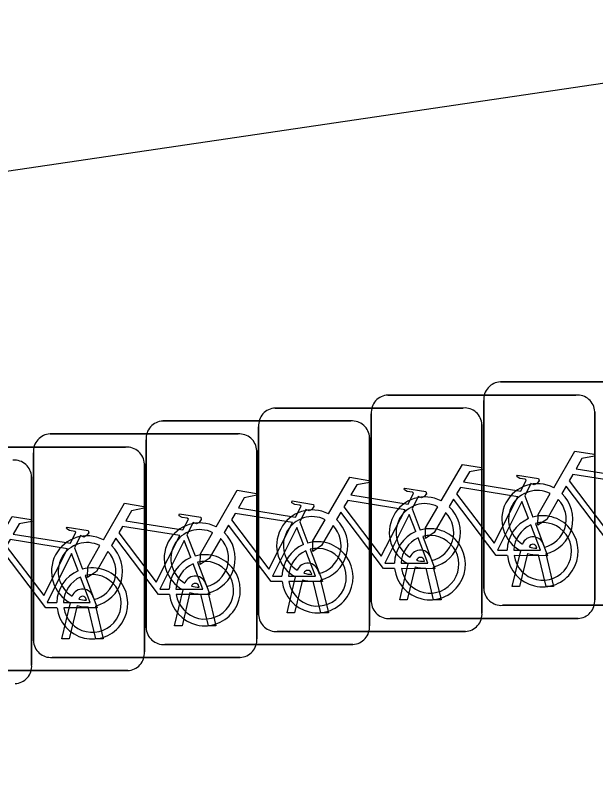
# Model space of a CAD drawing. Extents: x 162186 to 163152, y 385513 to 386513.
# Drawn here: x 162772.331 to 162774.926, y 386430.357 to 386433.805 of the extents above; entities that cross this region are included whole.
import ezdxf

# ---------------------------------------------------------------- set-up
doc = ezdxf.new("R2010")
doc.units = 0
doc.layers.add('IMGEO_Fietsenrek', color=7, linetype='Continuous')
doc.layers.add('IMGEO_Voetpad_open', color=7, linetype='Continuous')

msp = doc.modelspace()

# ---------------------------------------------------------------- linework, layer by layer
at = {"layer": 'IMGEO_Fietsenrek'}
for p, q in [((162774.4999, 386432.1665), (162775.3408, 386432.1665)), ((162775.3408, 386432.1665), (162774.4999, 386432.1665)), ((162773.9969, 386432.1075), (162774.8378, 386432.1075)), ((162774.8378, 386432.1075), (162773.9969, 386432.1075)), ((162774.4255, 386431.2419), (162774.4255, 386432.0828)), ((162774.4255, 386432.0828), (162774.4255, 386431.2419)), ((162773.4929, 386432.0495), (162774.3338, 386432.0495)), ((162774.3338, 386432.0495), (162773.4929, 386432.0495)), ((162773.9225, 386431.1829), (162773.9225, 386432.0238)), ((162773.9225, 386432.0238), (162773.9225, 386431.1829)), ((162774.9215, 386432.0331), (162774.9215, 386431.1922)), ((162774.9215, 386431.1922), (162774.9215, 386432.0331)), ((162772.9899, 386431.9915), (162773.8308, 386431.9915)), ((162773.8308, 386431.9915), (162772.9899, 386431.9915)), ((162774.4175, 386431.9751), (162774.4175, 386431.1342)), ((162774.4175, 386431.1342), (162774.4175, 386431.9751)), ((162772.4859, 386431.9335), (162773.3268, 386431.9335)), ((162773.3268, 386431.9335), (162772.4859, 386431.9335)), ((162773.4185, 386431.1249), (162773.4185, 386431.9658)), ((162773.4185, 386431.9658), (162773.4185, 386431.1249)), ((162772.9155, 386431.0669), (162772.9155, 386431.9078)), ((162772.9155, 386431.9078), (162772.9155, 386431.0669)), ((162773.9145, 386431.9171), (162773.9145, 386431.0762)), ((162773.9145, 386431.0762), (162773.9145, 386431.9171)), ((162771.9829, 386431.8745), (162772.8238, 386431.8745)), ((162772.8238, 386431.8745), (162771.9829, 386431.8745)), ((162772.4115, 386431.0089), (162772.4115, 386431.8498)), ((162772.4115, 386431.8498), (162772.4115, 386431.0089)), ((162773.4105, 386431.8591), (162773.4105, 386431.0182)), ((162773.4105, 386431.0182), (162773.4105, 386431.8591)), ((162772.9075, 386431.8001), (162772.9075, 386430.9592)), ((162772.9075, 386430.9592), (162772.9075, 386431.8001)), ((162772.4035, 386431.7421), (162772.4035, 386430.9012)), ((162772.4035, 386430.9012), (162772.4035, 386431.7421)), ((162774.6092, 386431.6572), (162774.6455, 386431.562)), ((162774.1052, 386431.5992), (162774.1415, 386431.504)), ((162773.6022, 386431.5412), (162773.6385, 386431.446)), ((162773.0982, 386431.4832), (162773.1345, 386431.388)), ((162772.5952, 386431.4242), (162772.6315, 386431.329)), ((162774.6629, 386431.4229), (162774.6619, 386431.4272)), ((162774.6936, 386431.4344), (162774.6954, 386431.4265)), ((162774.5525, 386431.2513), (162774.5908, 386431.4113)), ((162774.6212, 386431.3991), (162774.5859, 386431.2513)), ((162774.704, 386431.2513), (162774.6701, 386431.393)), ((162774.7024, 386431.3973), (162774.7374, 386431.2513)), ((162774.0495, 386431.1923), (162774.0878, 386431.3523)), ((162774.1599, 386431.3639), (162774.1589, 386431.3682)), ((162774.1906, 386431.3754), (162774.1924, 386431.3675)), ((162773.6866, 386431.3174), (162773.6884, 386431.3095)), ((162774.1182, 386431.3401), (162774.0829, 386431.1923)), ((162774.201, 386431.1923), (162774.1671, 386431.334)), ((162774.1994, 386431.3383), (162774.2344, 386431.1923)), ((162773.5455, 386431.1343), (162773.5838, 386431.2943)), ((162773.6142, 386431.2821), (162773.5789, 386431.1343)), ((162773.6559, 386431.3059), (162773.6549, 386431.3102)), ((162773.6954, 386431.2803), (162773.7304, 386431.1343)), ((162773.1529, 386431.2479), (162773.1519, 386431.2522)), ((162773.1836, 386431.2594), (162773.1854, 386431.2515)), ((162773.697, 386431.1343), (162773.6631, 386431.276)), ((162774.5859, 386431.2513), (162774.5525, 386431.2513)), ((162774.7374, 386431.2513), (162774.704, 386431.2513)), ((162773.0425, 386431.0763), (162773.0808, 386431.2363)), ((162773.1112, 386431.2241), (162773.0759, 386431.0763)), ((162773.194, 386431.0763), (162773.1601, 386431.218)), ((162773.1924, 386431.2223), (162773.2274, 386431.0763)), ((162772.5385, 386431.0183), (162772.5768, 386431.1783)), ((162772.6489, 386431.1899), (162772.6479, 386431.1942)), ((162772.6796, 386431.2014), (162772.6814, 386431.1935)), ((162774.0829, 386431.1923), (162774.0495, 386431.1923)), ((162774.2344, 386431.1923), (162774.201, 386431.1923)), ((162772.6072, 386431.1661), (162772.5719, 386431.0183)), ((162772.69, 386431.0183), (162772.6561, 386431.16)), ((162772.6884, 386431.1643), (162772.7234, 386431.0183)), ((162775.3501, 386431.1675), (162774.5092, 386431.1675)), ((162774.5092, 386431.1675), (162775.3501, 386431.1675)), ((162773.5789, 386431.1343), (162773.5455, 386431.1343)), ((162773.7304, 386431.1343), (162773.697, 386431.1343)), ((162774.8471, 386431.1085), (162774.0062, 386431.1085)), ((162774.0062, 386431.1085), (162774.8471, 386431.1085)), ((162773.0759, 386431.0763), (162773.0425, 386431.0763)), ((162773.2274, 386431.0763), (162773.194, 386431.0763)), ((162774.3431, 386431.0505), (162773.5022, 386431.0505)), ((162773.5022, 386431.0505), (162774.3431, 386431.0505)), ((162772.5719, 386431.0183), (162772.5385, 386431.0183)), ((162772.7234, 386431.0183), (162772.69, 386431.0183)), ((162773.8401, 386430.9925), (162772.9992, 386430.9925)), ((162772.9992, 386430.9925), (162773.8401, 386430.9925)), ((162773.3361, 386430.9345), (162772.4952, 386430.9345)), ((162772.4952, 386430.9345), (162773.3361, 386430.9345)), ((162772.8331, 386430.8755), (162771.9922, 386430.8755)), ((162771.9922, 386430.8755), (162772.8331, 386430.8755))]:
    msp.add_line(p, q, dxfattribs=at)
for points in [[(162774.7381, 386431.6932), (162774.8328, 386431.8567), (162774.919, 386431.8429), (162774.9207, 386431.8342), (162774.8646, 386431.8233), (162774.8384, 386431.778), (162775.0936, 386431.7372)], [(162774.2351, 386431.6342), (162774.3298, 386431.7977), (162774.416, 386431.7839), (162774.4177, 386431.7752), (162774.3616, 386431.7643), (162774.3354, 386431.719), (162774.5906, 386431.6782)], [(162773.7311, 386431.5762), (162773.8258, 386431.7397), (162773.912, 386431.7259), (162773.9137, 386431.7172), (162773.8576, 386431.7063), (162773.8314, 386431.661), (162774.0866, 386431.6202)], [(162774.5906, 386431.6782), (162774.6156, 386431.727), (162774.6105, 386431.731), (162774.5873, 386431.7347), (162774.5746, 386431.7422), (162774.5736, 386431.7453), (162774.5758, 386431.7499), (162774.6706, 386431.7348), (162774.6729, 386431.7245), (162774.6635, 386431.7121), (162774.6511, 386431.7057), (162774.6366, 386431.7119), (162774.6092, 386431.6572)], [(162775.0807, 386431.712), (162774.8239, 386431.753), (162774.8072, 386431.7242), (162774.9742, 386431.5039), (162775.0807, 386431.712)], [(162774.0866, 386431.6202), (162774.1116, 386431.669), (162774.1065, 386431.673), (162774.0833, 386431.6767), (162774.0706, 386431.6842), (162774.0696, 386431.6873), (162774.0718, 386431.6919), (162774.1666, 386431.6768), (162774.1689, 386431.6665), (162774.1595, 386431.6541), (162774.1471, 386431.6477), (162774.1326, 386431.6539), (162774.1052, 386431.5992)], [(162774.5777, 386431.653), (162774.3209, 386431.694), (162774.3042, 386431.6652), (162774.4712, 386431.4449), (162774.5777, 386431.653)], [(162775.0338, 386431.4485), (162774.9841, 386431.4486), (162774.7934, 386431.7003), (162774.7744, 386431.6675)], [(162773.2281, 386431.5182), (162773.3228, 386431.6817), (162773.409, 386431.6679), (162773.4107, 386431.6592), (162773.3546, 386431.6483), (162773.3284, 386431.603), (162773.5836, 386431.5622)], [(162774.7588, 386431.6407), (162774.7072, 386431.5515), (162774.6673, 386431.5255), (162774.6685, 386431.573), (162774.723, 386431.6672)], [(162772.7241, 386431.4602), (162772.8188, 386431.6237), (162772.905, 386431.6099), (162772.9067, 386431.6012), (162772.8506, 386431.5903), (162772.8244, 386431.545), (162773.0796, 386431.5042)], [(162773.5836, 386431.5622), (162773.6086, 386431.611), (162773.6035, 386431.615), (162773.5803, 386431.6187), (162773.5676, 386431.6262), (162773.5666, 386431.6293), (162773.5688, 386431.6339), (162773.6636, 386431.6188), (162773.6659, 386431.6085), (162773.6565, 386431.5961), (162773.6441, 386431.5897), (162773.6296, 386431.5959), (162773.6022, 386431.5412)], [(162774.0737, 386431.595), (162773.8169, 386431.636), (162773.8002, 386431.6072), (162773.9672, 386431.3869), (162774.0737, 386431.595)], [(162774.5308, 386431.3895), (162774.4811, 386431.3896), (162774.2904, 386431.6413), (162774.2714, 386431.6085)], [(162774.6257, 386431.555), (162774.5964, 386431.6318), (162774.487, 386431.4137), (162774.5297, 386431.4136)], [(162774.2558, 386431.5817), (162774.2042, 386431.4925), (162774.1643, 386431.4665), (162774.1655, 386431.514), (162774.22, 386431.6082)], [(162772.2211, 386431.4012), (162772.3158, 386431.5647), (162772.402, 386431.5509), (162772.4037, 386431.5422), (162772.3476, 386431.5313), (162772.3214, 386431.486), (162772.5766, 386431.4452)], [(162773.0796, 386431.5042), (162773.1046, 386431.553), (162773.0995, 386431.557), (162773.0763, 386431.5607), (162773.0636, 386431.5682), (162773.0626, 386431.5713), (162773.0648, 386431.5759), (162773.1596, 386431.5608), (162773.1619, 386431.5505), (162773.1525, 386431.5381), (162773.1401, 386431.5317), (162773.1256, 386431.5379), (162773.0982, 386431.4832)], [(162773.5707, 386431.537), (162773.3139, 386431.578), (162773.2972, 386431.5492), (162773.4642, 386431.3289), (162773.5707, 386431.537)], [(162774.0268, 386431.3315), (162773.9771, 386431.3316), (162773.7864, 386431.5833), (162773.7674, 386431.5505)], [(162774.1217, 386431.497), (162774.0924, 386431.5738), (162773.983, 386431.3557), (162774.0257, 386431.3556)], [(162773.0667, 386431.479), (162772.8099, 386431.52), (162772.7932, 386431.4912), (162772.9602, 386431.2709), (162773.0667, 386431.479)], [(162773.5238, 386431.2735), (162773.4741, 386431.2736), (162773.2834, 386431.5253), (162773.2644, 386431.4925)], [(162773.7518, 386431.5237), (162773.7002, 386431.4345), (162773.6603, 386431.4085), (162773.6615, 386431.456), (162773.716, 386431.5502)], [(162774.5597, 386431.4135), (162774.6796, 386431.4133), (162774.6364, 386431.5269)], [(162774.6562, 386431.5338), (162774.7112, 386431.3892), (162774.5611, 386431.3895)], [(162772.5766, 386431.4452), (162772.6016, 386431.494), (162772.5965, 386431.498), (162772.5733, 386431.5017), (162772.5606, 386431.5092), (162772.5596, 386431.5123), (162772.5618, 386431.5169), (162772.6566, 386431.5018), (162772.6589, 386431.4915), (162772.6495, 386431.4791), (162772.6371, 386431.4727), (162772.6226, 386431.4789), (162772.5952, 386431.4242)], [(162773.2488, 386431.4657), (162773.1972, 386431.3765), (162773.1573, 386431.3505), (162773.1585, 386431.398), (162773.213, 386431.4922)], [(162773.6187, 386431.439), (162773.5894, 386431.5158), (162773.48, 386431.2977), (162773.5227, 386431.2976)], [(162772.5637, 386431.42), (162772.3069, 386431.461), (162772.2902, 386431.4322), (162772.4572, 386431.2119), (162772.5637, 386431.42)], [(162773.0198, 386431.2155), (162772.9701, 386431.2156), (162772.7794, 386431.4673), (162772.7604, 386431.4345)], [(162773.1147, 386431.381), (162773.0854, 386431.4578), (162772.976, 386431.2397), (162773.0187, 386431.2396)], [(162774.0557, 386431.3555), (162774.1756, 386431.3553), (162774.1324, 386431.4689)], [(162774.1522, 386431.4758), (162774.2072, 386431.3312), (162774.0571, 386431.3315)], [(162772.7448, 386431.4077), (162772.6932, 386431.3185), (162772.6533, 386431.2925), (162772.6545, 386431.34), (162772.709, 386431.4342)], [(162773.6492, 386431.4178), (162773.7042, 386431.2732), (162773.5541, 386431.2735)], [(162772.5168, 386431.1565), (162772.4671, 386431.1566), (162772.2764, 386431.4083), (162772.2574, 386431.3755)], [(162772.6117, 386431.322), (162772.5824, 386431.3988), (162772.473, 386431.1807), (162772.5157, 386431.1806)], [(162773.5527, 386431.2975), (162773.6726, 386431.2973), (162773.6294, 386431.4109)], [(162773.0487, 386431.2395), (162773.1686, 386431.2393), (162773.1254, 386431.3529)], [(162773.1452, 386431.3598), (162773.2002, 386431.2152), (162773.0501, 386431.2155)], [(162772.5457, 386431.1805), (162772.6656, 386431.1803), (162772.6224, 386431.2939)], [(162772.6422, 386431.3008), (162772.6972, 386431.1562), (162772.5471, 386431.1565)]]:
    msp.add_lwpolyline(points, dxfattribs=at)
for centre, radius, start, end in [((162774.5032, 386432.0886), 0.0779, 92.4484, 184.2845), ((162774.5032, 386432.0886), 0.0779, 92.4484, 184.2845), ((162774.0002, 386432.0296), 0.0779, 92.4484, 184.2845), ((162774.0002, 386432.0296), 0.0779, 92.4484, 184.2845), ((162774.8436, 386432.0298), 0.0779, 2.4484, 94.2845), ((162774.8436, 386432.0298), 0.0779, 2.4484, 94.2845), ((162773.4962, 386431.9716), 0.0779, 92.4484, 184.2845), ((162773.4962, 386431.9716), 0.0779, 92.4484, 184.2845), ((162774.3396, 386431.9718), 0.0779, 2.4484, 94.2845), ((162774.3396, 386431.9718), 0.0779, 2.4484, 94.2845), ((162772.9932, 386431.9136), 0.0779, 92.4484, 184.2845), ((162772.9932, 386431.9136), 0.0779, 92.4484, 184.2845), ((162773.8366, 386431.9138), 0.0779, 2.4484, 94.2845), ((162773.8366, 386431.9138), 0.0779, 2.4484, 94.2845), ((162772.4892, 386431.8556), 0.0779, 92.4484, 184.2845), ((162772.4892, 386431.8556), 0.0779, 92.4484, 184.2845), ((162773.3326, 386431.8558), 0.0779, 2.4484, 94.2845), ((162773.3326, 386431.8558), 0.0779, 2.4484, 94.2845), ((162772.8296, 386431.7968), 0.0779, 2.4484, 94.2845), ((162772.8296, 386431.7968), 0.0779, 2.4484, 94.2845), ((162772.3256, 386431.7388), 0.0779, 2.4484, 94.2845), ((162772.3256, 386431.7388), 0.0779, 2.4484, 94.2845), ((162774.6651, 386431.5519), 0.159, 62.6766, 242.1369), ((162774.6651, 386431.5519), 0.129, 63.3192, 238.903), ((162774.6651, 386431.5519), 0.159, 283.5766, 46.6042), ((162774.1621, 386431.4929), 0.159, 62.6766, 242.1369), ((162774.6651, 386431.5519), 0.129, 283.6043, 43.4302), ((162773.6581, 386431.4349), 0.159, 62.6766, 242.1369), ((162774.1621, 386431.4929), 0.129, 63.3192, 238.903), ((162774.1621, 386431.4929), 0.159, 283.5766, 46.6042), ((162773.6581, 386431.4349), 0.129, 63.3192, 238.903), ((162774.1621, 386431.4929), 0.129, 283.6043, 43.4302), ((162774.6887, 386431.4089), 0.159, 113.3408, 178.3217), ((162774.6887, 386431.4089), 0.159, 187.0065, 105.7708), ((162773.1551, 386431.3769), 0.159, 62.6766, 242.1369), ((162773.6581, 386431.4349), 0.129, 283.6043, 43.4302), ((162773.6581, 386431.4349), 0.159, 283.5766, 46.6042), ((162774.6887, 386431.4089), 0.129, 113.923, 177.9556), ((162774.6887, 386431.4089), 0.129, 188.6715, 104.5883), ((162773.1551, 386431.3769), 0.129, 63.3192, 238.903), ((162773.1551, 386431.3769), 0.159, 283.5766, 46.6042), ((162774.1847, 386431.3509), 0.159, 113.3408, 178.3217), ((162774.1847, 386431.3509), 0.159, 187.0065, 105.7708), ((162772.6511, 386431.3189), 0.159, 62.6766, 242.1369), ((162773.1551, 386431.3769), 0.129, 283.6043, 43.4302), ((162773.6817, 386431.2929), 0.159, 187.0065, 105.7708), ((162774.1847, 386431.3509), 0.129, 113.923, 177.9556), ((162774.1847, 386431.3509), 0.129, 188.6715, 104.5883), ((162774.6449, 386431.4233), 0.0499, 12.8025, 158.6934), ((162772.6511, 386431.3189), 0.129, 63.3192, 238.903), ((162772.6511, 386431.3189), 0.159, 283.5766, 46.6042), ((162773.6817, 386431.2929), 0.159, 113.3408, 178.3217), ((162773.6817, 386431.2929), 0.129, 188.6715, 104.5883), ((162774.6449, 386431.4233), 0.0174, 12.8025, 163.4502), ((162774.6651, 386431.5519), 0.129, 253.415, 269.0204), ((162772.6511, 386431.3189), 0.129, 283.6043, 43.4302), ((162773.1777, 386431.2349), 0.159, 187.0065, 105.7708), ((162773.6817, 386431.2929), 0.129, 113.923, 177.9556), ((162774.1419, 386431.3643), 0.0499, 12.8025, 158.6934), ((162774.1419, 386431.3643), 0.0174, 12.8025, 163.4502), ((162774.6651, 386431.5519), 0.159, 253.9967, 271.7867), ((162773.1777, 386431.2349), 0.159, 113.3408, 178.3217), ((162773.1777, 386431.2349), 0.129, 113.923, 177.9556), ((162773.1777, 386431.2349), 0.129, 188.6715, 104.5883), ((162773.6379, 386431.3063), 0.0499, 12.8025, 158.6934), ((162774.1621, 386431.4929), 0.129, 253.415, 269.0204), ((162772.6747, 386431.1759), 0.159, 113.3408, 178.3217), ((162772.6747, 386431.1759), 0.159, 187.0065, 105.7708), ((162773.6379, 386431.3063), 0.0174, 12.8025, 163.4502), ((162774.1621, 386431.4929), 0.159, 253.9967, 271.7867), ((162772.6747, 386431.1759), 0.129, 113.923, 177.9556), ((162772.6747, 386431.1759), 0.129, 188.6715, 104.5883), ((162773.1349, 386431.2483), 0.0499, 12.8025, 158.6934), ((162773.6581, 386431.4349), 0.159, 253.9967, 271.7867), ((162773.6581, 386431.4349), 0.129, 253.415, 269.0204), ((162773.1349, 386431.2483), 0.0174, 12.8025, 163.4502), ((162773.1551, 386431.3769), 0.129, 253.415, 269.0204), ((162772.6309, 386431.1903), 0.0499, 12.8025, 158.6934), ((162773.1551, 386431.3769), 0.159, 253.9967, 271.7867), ((162774.5034, 386431.2452), 0.0779, 182.4484, 274.2845), ((162774.5034, 386431.2452), 0.0779, 182.4484, 274.2845), ((162772.6309, 386431.1903), 0.0174, 12.8025, 163.4502), ((162772.6511, 386431.3189), 0.129, 253.415, 269.0204), ((162774.0004, 386431.1862), 0.0779, 182.4484, 274.2845), ((162774.0004, 386431.1862), 0.0779, 182.4484, 274.2845), ((162774.8438, 386431.1864), 0.0779, 272.4484, 4.2845), ((162774.8438, 386431.1864), 0.0779, 272.4484, 4.2845), ((162772.6511, 386431.3189), 0.159, 253.9967, 271.7867), ((162773.4964, 386431.1282), 0.0779, 182.4484, 274.2845), ((162773.4964, 386431.1282), 0.0779, 182.4484, 274.2845), ((162774.3398, 386431.1284), 0.0779, 272.4484, 4.2845), ((162774.3398, 386431.1284), 0.0779, 272.4484, 4.2845), ((162773.8368, 386431.0704), 0.0779, 272.4484, 4.2845), ((162773.8368, 386431.0704), 0.0779, 272.4484, 4.2845), ((162772.9934, 386431.0702), 0.0779, 182.4484, 274.2845), ((162772.9934, 386431.0702), 0.0779, 182.4484, 274.2845), ((162772.4894, 386431.0122), 0.0779, 182.4484, 274.2845), ((162772.4894, 386431.0122), 0.0779, 182.4484, 274.2845), ((162773.3328, 386431.0124), 0.0779, 272.4484, 4.2845), ((162773.3328, 386431.0124), 0.0779, 272.4484, 4.2845), ((162772.8298, 386430.9534), 0.0779, 272.4484, 4.2845), ((162772.8298, 386430.9534), 0.0779, 272.4484, 4.2845), ((162772.3258, 386430.8954), 0.0779, 272.4484, 4.2845), ((162772.3258, 386430.8954), 0.0779, 272.4484, 4.2845)]:
    msp.add_arc(centre, radius, start, end, dxfattribs=at)
at = {"layer": 'IMGEO_Voetpad_open'}
msp.add_lwpolyline([(162937.766, 386460.481), (162934.477, 386459.931), (162894.907, 386453.027), (162819.461, 386440.236), (162799.345, 386437.091), (162771.737, 386433.026), (162747.295, 386430.111), (162736.141, 386429.087), (162728.219, 386428.267)], dxfattribs=at)

doc.saveas('drawing.dxf')
